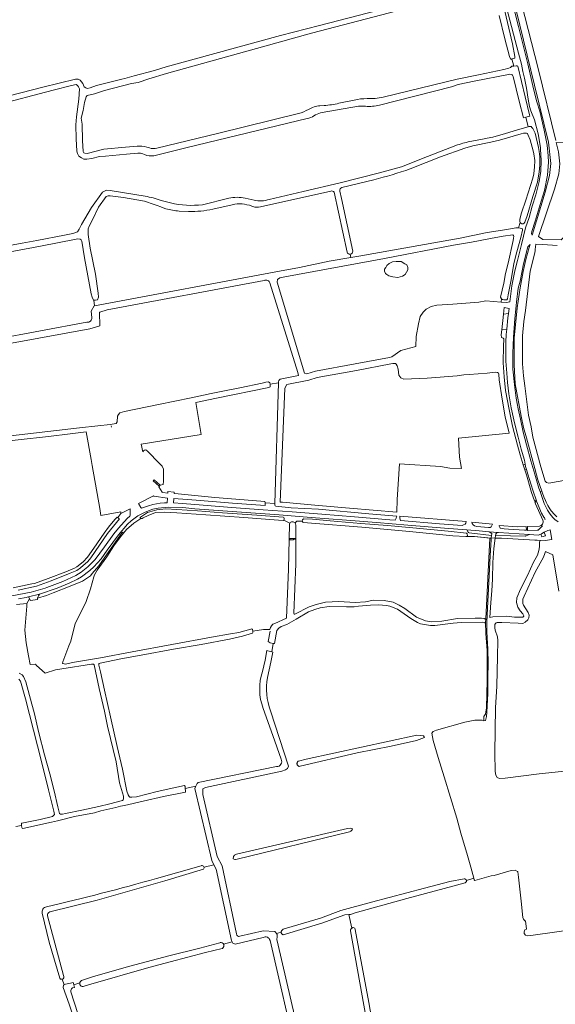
# Model space of a CAD drawing. Header units: metres. Extents: x 209813 to 223847, y 571801 to 587119.
# Tile 444 of 656: x 212544 to 212949, y 583129 to 583874. Entities that reach past the tile are written whole.
import ezdxf

# ---------------------------------------------------------------- set-up
doc = ezdxf.new("R2010")
doc.units = ezdxf.units.M
for name, color, linetype, lineweight in [('B-RO-GK-BESCHOEIING-G', 8, 'GK-BESCHOEIING', 0), ('B-RO-GR-BOUWLAND-GV', 8, 'Continuous', 0), ('B-RO-GR-GRAS-GV', 8, 'Continuous', 0), ('B-RO-GR-GROENVOORZIENING-GV', 8, 'Continuous', 0), ('B-RO-KW-KUNSTWERK_DEK-GV', 8, 'Continuous', 0), ('B-RO-KW-KUNSTWERK_STUW-GV', 8, 'Continuous', 0), ('B-RO-OG-TERREIN_CULTUURSCHEIDING-GV', 8, 'Continuous', 0), ('B-RO-OG-WATER_GREPPEL-GV', 8, 'Continuous', 0), ('B-RO-OG-WEG-GV', 8, 'Continuous', 0), ('B-RO-VH-ONVERHARD-GV', 8, 'Continuous', 0), ('B-RO-VH-VERHARDING_HALFVERHARDING-GV', 8, 'Continuous', 0), ('B-RO-VH-VERHARDING_OPEN-GV', 8, 'Continuous', 0), ('B-RO-VH-VERHARDING_TEGEL-GV', 8, 'Continuous', 0)]:
    doc.layers.add(name, color=color, linetype=linetype, lineweight=lineweight)
doc.linetypes.add('GK-BESCHOEIING', pattern='A,30,-5,[1,NLCS.shx,S=1,R=0,X=0,Y=0],-5', length=40)

msp = doc.modelspace()

# ---------------------------------------------------------------- linework, layer by layer
at = {"layer": 'B-RO-GK-BESCHOEIING-G', "flags": 128}
for points in [[(212915.913, 583844.04), (212917.351, 583844.371)], [(212917.271, 583838.717), (212916.252, 583838.607)], [(212919.181, 583838.889), (212917.271, 583838.717)], [(212612.732, 583566.641), (212612.908, 583565.725)], [(212729.228, 583508.562), (212729.186, 583507.39)], [(212729.236, 583508.8), (212729.228, 583508.562)], [(212618.59, 583496.713), (212617.715, 583497.385)], [(212719.597, 583412.633), (212719.94, 583411.371)], [(212719.94, 583411.371), (212720.037, 583411.013)], [(212734.29, 583395.888), (212731.383, 583396.606)], [(212668.618, 583293.962), (212668.791, 583292.489)], [(212668.791, 583292.489), (212668.991, 583290.79)], [(212676.872, 583294.27), (212676.632, 583293.827)], [(212677.895, 583296.161), (212676.872, 583294.27)], [(212545.005, 583264.477), (212544.834, 583265.457)], [(212545.239, 583263.132), (212545.005, 583264.477)], [(212703.901, 583177.531), (212704.278, 583176.582)], [(212704.278, 583176.582), (212704.709, 583175.499)]]:
    msp.add_lwpolyline(points, dxfattribs=at)
at = {"layer": 'B-RO-GR-BOUWLAND-GV', "flags": 128}
for points in [[(212910.711, 583934.275), (212935.713, 583836.892), (212949.064, 583782.386)], [(212950.226, 583702.896), (212939.186, 583703.81), (212933.978, 583704.093), (212933.536, 583700.03), (212933.54, 583699.347), (212933.143, 583697.37), (212929.68, 583683.698), (212926.058, 583653.979), (212924.999, 583645.619), (212923.835, 583634.718), (212923.835, 583613.445), (212924.682, 583604.449), (212925.528, 583596.829), (212928.314, 583574.804), (212930.375, 583565.816), (212931.808, 583558.093), (212937.652, 583535.732), (212941.083, 583524.948), (212942.045, 583523.853), (212943.769, 583523.455), (213048.735, 583541.961)]]:
    msp.add_lwpolyline(points, dxfattribs=at)
at = {"layer": 'B-RO-GR-GRAS-GV', "flags": 128}
for points in [[(212510.794, 583809.792), (212561.15, 583822.638), (212585.822, 583828.857), (212587.849, 583828.686), (212589.238, 583828.065), (212591.219, 583825.514), (212592.45, 583823.018), (212593.526, 583822.146), (212594.539, 583821.773), (212596.76, 583822.144), (212601.71, 583823.916), (212620.887, 583828.87), (212623.2, 583829.3), (212630.119, 583831.178), (212645.514, 583835.283), (212654.251, 583837.986), (212657.05, 583838.815), (212657.244, 583838.849), (212740.927, 583861.695), (212770.345, 583869.43), (212858.179, 583892.231)], [(212834.88, 583881.946), (212764.236, 583863.425), (212727.195, 583853.238), (212654.68, 583832.949), (212641.145, 583828.921), (212633.105, 583826.258), (212628.268, 583825.442), (212607.607, 583820.19), (212600.23, 583817.73), (212594.565, 583816.463), (212593.768, 583815.323), (212592.54, 583811.024), (212591.626, 583805.106), (212590.189, 583799.329), (212590.808, 583794.815), (212591.075, 583782.326), (212591.711, 583774.152), (212592.016, 583773.083), (212592.927, 583772.745), (212594.529, 583772.622), (212607.212, 583775.775), (212623.687, 583777.358), (212632.401, 583778.041)], [(212818.539, 583815.137), (212874.347, 583828.661), (212890.642, 583831.949), (212909.668, 583835.975), (212913.492, 583837.09), (212914.848, 583837.689), (212915.399, 583838.163), (212915.767, 583838.571), (212917.271, 583838.717), (212915.913, 583844.04), (212915.423, 583843.818), (212915.028, 583843.718), (212914.073, 583845.905), (212910.631, 583859.322), (212906.268, 583876.854)], [(212885.438, 583781.835), (212893.696, 583783.43), (212897.121, 583784.221), (212901.437, 583784.867), (212911.076, 583787.597), (212920.073, 583790.522), (212928.285, 583792.838), (212926.41, 583800.014), (212924.654, 583799.59), (212921.355, 583812.123), (212916.901, 583830.721), (212916.377, 583831.685), (212915.967, 583832.072), (212915.25, 583832.414), (212914.213, 583832.485), (212913.228, 583832.37), (212887.312, 583827.193), (212875.263, 583824.626), (212870.107, 583822.99), (212815.776, 583809.113)], [(212632.936, 583772.893), (212624.411, 583772.158), (212608.512, 583770.661), (212604.06, 583770.184), (212598.19, 583768.729), (212594.298, 583768.236), (212592.178, 583768.163), (212590.2, 583769.225), (212588.217, 583770.668), (212587.399, 583772.526), (212586.88, 583774.222), (212586.413, 583783.649), (212586.01, 583794.258), (212586.448, 583800.341), (212588.309, 583813.569), (212588.748, 583821.52), (212588.117, 583822.935), (212587.423, 583823.927), (212586.39, 583824.63), (212582.784, 583824.028), (212568.806, 583820.392), (212558.342, 583817.587), (212489.131, 583799.551)], [(212784.986, 583810.506), (212796.512, 583813)], [(212647.381, 583776.61), (212694.284, 583787.924), (212754.542, 583802.72)], [(212770.617, 583808.702), (212773.816, 583808.806)], [(212799.819, 583808.281), (212772.459, 583803.526)], [(212760.949, 583798.963), (212670.139, 583777.038), (212645.11, 583770.923)], [(212767.315, 583801.824), (212766.176, 583801.117)], [(212794.028, 583693.859), (212800.006, 583694.889), (212872.347, 583707.716), (212875.456, 583708.377), (212897.067, 583712.725), (212912.019, 583715.216), (212918.845, 583716.289), (212919.742, 583716.385), (212920.502, 583716.391), (212920.793, 583716.43), (212922.065, 583720.395), (212921.86, 583721.221), (212921.986, 583722.948), (212923.02, 583727.814), (212926.377, 583737.217), (212931.623, 583753.952), (212932.45, 583757.094), (212932.589, 583759.943), (212932.909, 583762.294), (212933.152, 583767.259), (212932.541, 583772.287), (212932.047, 583774.698), (212929.578, 583782.999), (212928.02, 583787.012), (212927.54, 583787.627), (212926.965, 583787.961), (212926.171, 583788), (212924.551, 583787.835), (212922.901, 583787.467), (212906.454, 583782.764), (212899.842, 583781.048), (212886.259, 583778.456), (212880.285, 583776.562), (212861.765, 583769.947), (212850.917, 583765.846), (212839.01, 583760.951)], [(212954.665, 583780.694), (212949.418, 583780.891), (212951.043, 583773.945), (212952.09, 583764.862), (212951.29, 583757.23), (212948.03, 583745.69), (212935.971, 583709.812), (212939.383, 583707.441), (212953.015, 583707.356), (212956.327, 583710.825), (212964.108, 583712.249)], [(212639.711, 583777.484), (212641.672, 583776.868)], [(212732.347, 583737.857), (212758.017, 583743.813), (212785.865, 583750.395), (212815.757, 583757.854), (212832.378, 583762.381), (212851.984, 583770.318), (212874.76, 583779.007)], [(212637.897, 583771.754), (212636.746, 583772.23)], [(212811.411, 583752.781), (212787.336, 583746.77)], [(212516.699, 583699.555), (212545.441, 583704.788), (212556.553, 583706.839), (212577.383, 583710.828), (212583.812, 583712.033), (212587.348, 583713.327), (212588.67, 583715.389), (212590.387, 583718.89), (212597.854, 583731.654), (212606.181, 583743.44), (212609.109, 583744.735), (212612.017, 583744.545), (212638.48, 583740.259)], [(212778.869, 583744.163), (212725.66, 583732.284)], [(212791.277, 583698.096), (212781.455, 583743.422)], [(212785.709, 583744.191), (212786.887, 583738.594), (212795.46, 583698.786)], [(212638.011, 583736.465), (212622.14, 583739.218), (212611.918, 583740.64), (212610.555, 583740.66), (212608.923, 583740.144), (212603.153, 583731.989), (212598.81, 583722.952), (212596.077, 583717.718), (212595.39, 583715.498), (212595.453, 583711.209), (212596.962, 583701.059), (212600.865, 583681.417), (212603.042, 583666.971), (212603.269, 583663.953), (212602.498, 583661.951), (212600.791, 583661.682), (212599.711, 583661.764), (212600.178, 583657.519), (212739.977, 583683.682)], [(212650.637, 583737.06), (212657.693, 583735.181)], [(212681.801, 583733.874), (212701.821, 583738.685)], [(212714.075, 583738.804), (212720.859, 583737.344)], [(212654.169, 583730.828), (212649.685, 583732.443)], [(212671.335, 583728.684), (212664.224, 583729.069)], [(212704.369, 583733.863), (212689.657, 583730.428)], [(212719.98, 583732.461), (212719.068, 583732.794)], [(212599.711, 583661.764), (212599.428, 583661.786), (212598.445, 583663.971), (212597.553, 583666.501), (212592.683, 583693.65), (212590.505, 583706.178), (212589.989, 583707.191), (212589.28, 583707.797), (212587.458, 583707.992), (212570.903, 583704.755), (212553.996, 583701.428), (212536.306, 583698.164)], [(212739.977, 583683.682), (212755.193, 583686.296), (212777.736, 583691.051), (212794.028, 583693.859), (212793.479, 583696.406)], [(212825.735, 583679.326), (212822.891, 583680.054), (212821.233, 583681.024), (212820.179, 583681.84), (212819.584, 583683.626), (212819.452, 583685.015), (212820.457, 583686.331), (212821.237, 583687.793), (212823.156, 583689.314), (212825.471, 583690.637), (212828.315, 583691.034), (212832.085, 583690.902), (212834.854, 583689.222)], [(212834.949, 583689.151), (212836.517, 583688.322), (212837.179, 583686.338), (212837.046, 583684.552), (212835.062, 583681.112), (212833.078, 583679.921), (212829.638, 583678.731), (212825.735, 583679.326)], [(212728.414, 583676.518), (212609.712, 583654.34), (212604.139, 583652.605), (212603.937, 583652.408), (212604.097, 583642.297), (212596.732, 583640.067), (212537.484, 583629.068), (212494.799, 583621.742), (212480.216, 583619.62), (212376.435, 583602.71)], [(212733.058, 583598.09), (212739.264, 583599.302), (212739.284, 583599.957), (212739.554, 583601.067), (212740.597, 583601.91), (212754.373, 583604.695), (212754.036, 583607.048), (212732.87, 583674.669)], [(212598.143, 583648.571), (212597.741, 583653.452), (212599.808, 583657.45), (212600.178, 583657.519)], [(212373.065, 583607.519), (212452.693, 583620.572), (212491.606, 583626.834), (212523.925, 583632.062), (212594.455, 583644.929)], [(212381.254, 583540.966), (212408.931, 583544.801), (212448.326, 583549.301), (212521.193, 583557.238), (212564.924, 583562.391), (212588.792, 583565.082), (212602.593, 583566.726), (212612.112, 583567.737), (212616.545, 583568.395), (212617.339, 583569.585), (212617.633, 583573.986), (212618.286, 583575.18), (212619.242, 583576.384), (212622.931, 583577.414), (212648.661, 583582.696), (212673.248, 583587.782), (212688.426, 583591.107), (212698.389, 583593.185), (212710.14, 583595.463), (212726.951, 583598.978), (212729.801, 583599.612), (212731.761, 583599.835), (212732.702, 583599.289), (212733.058, 583598.09)], [(212733.058, 583598.09), (212732.9, 583596.25), (212732.101, 583595.585), (212692.455, 583587.609), (212676.88, 583584.276), (212680.817, 583560.173), (212635.562, 583552.848), (212636.621, 583547.13), (212637.202, 583547.754), (212638.02, 583548.204), (212638.998, 583548.604), (212640.31, 583547.479), (212649.313, 583538.234), (212651.444, 583536.209), (212652.334, 583533.91), (212652.364, 583524.875), (212652.065, 583522.409), (212649.801, 583521.786), (212648.778, 583520.607), (212651.222, 583516.564), (212651.735, 583516.302), (212655.572, 583515.753), (212655.726, 583517.021), (212660.488, 583516.585), (212660.405, 583515.411), (212663.371, 583515.201), (212691.148, 583512.555), (212726.005, 583509.724), (212729.042, 583509.496), (212729.236, 583508.8), (212729.228, 583508.562), (212736.489, 583508.05), (212739.264, 583599.302)], [(212538.702, 583444.299), (212552.864, 583447.239), (212554.733, 583447.555), (212565.042, 583451.202), (212578.387, 583456.381), (212584.968, 583459.157), (212586.671, 583460.174), (212591.486, 583463.961), (212594.864, 583467.357), (212599.754, 583474.296), (212607.497, 583485.476), (212610.683, 583489.987), (212615.611, 583495.98), (212617.254, 583497.68), (212617.715, 583497.385), (212620.111, 583500.335), (212620.139, 583501.743), (212604.912, 583498.814), (212604.089, 583504.139), (212598.516, 583536.656), (212597.698, 583541.347), (212593.739, 583562.173), (212581.66, 583560.574), (212565.37, 583558.531), (212519.31, 583553.556)], [(212747.932, 583493.009), (212743.324, 583495.432), (212743.116, 583495.088), (212739.217, 583495.334), (212713.198, 583497.444), (212684.464, 583499.411), (212662.449, 583500.938), (212653.478, 583501.526), (212646.25, 583501.135), (212640.705, 583498.955), (212636.965, 583497.147), (212636.158, 583496.628), (212635.592, 583496.55), (212635.178, 583496.539), (212629.935, 583493.167), (212624.454, 583488.424), (212619.84, 583482.751), (212614.867, 583475.849), (212609.379, 583467.634), (212602.238, 583457.504), (212600.096, 583454.108)], [(212736.43, 583417.269), (212745.437, 583421.283), (212746.877, 583458.288), (212747.626, 583492.346)], [(212752.373, 583491.627), (212752.335, 583462.243), (212751.027, 583424.989), (212751.234, 583424.327), (212751.379, 583424.274), (212751.685, 583424.257), (212762.434, 583429.72), (212767.853, 583431.662), (212774.838, 583433.311), (212785.018, 583433.781), (212797.426, 583433.198), (212805.019, 583433.595), (212811.179, 583434.754), (212819.32, 583434.66), (212825.945, 583433.286), (212830.705, 583431.181), (212834.879, 583428.6), (212843.813, 583422.026), (212850.547, 583419.203), (212855.045, 583418.537), (212862.744, 583419.033), (212874.78, 583420.915), (212888.172, 583421.297), (212892.84, 583421.173), (212894.99, 583420.901), (212896.144, 583420.337), (212896.196, 583420.869), (212899.194, 583481.679)], [(212899.194, 583481.679), (212887.589, 583482.944), (212881.147, 583483.006), (212871.161, 583483.636), (212838.488, 583486.915), (212802.382, 583489.996), (212764.292, 583493.196), (212758.231, 583493.592), (212757.782, 583493.926), (212757.299, 583494.563), (212753.302, 583494.686), (212751.817, 583493.219)], [(212951.422, 583441.616), (212946.729, 583469.197), (212941.193, 583471.73), (212940.861, 583470.249), (212939.713, 583467.498), (212933.489, 583456.153), (212925.032, 583437.943), (212924.216, 583435.65), (212924.024, 583433.92), (212924.214, 583432.413), (212924.637, 583431.142), (212928.249, 583425.534), (212928.82, 583423.509), (212928.587, 583421.53), (212927.887, 583420.105), (212925.931, 583418.183), (212924.258, 583417.358), (212920.628, 583417.46), (212908.273, 583418.045), (212904.742, 583417.883), (212903.988, 583417.636), (212903.435, 583417.217), (212903.024, 583416.488), (212902.862, 583413.975), (212903.26, 583412.219), (212904.927, 583407.136), (212905.343, 583404.419), (212904.888, 583392.241), (212904.508, 583369.764), (212903.54, 583353.495), (212903.031, 583319.466), (212903.19, 583305.323), (212903.692, 583302.497), (212904.753, 583300.753), (212906.521, 583300.121), (212910.702, 583300.386), (212936.453, 583303.577), (212982.339, 583308.251)], [(212599.719, 583452.617), (212599.777, 583452.422), (212597.122, 583443.374), (212593.833, 583433.984), (212588.2, 583422.654), (212585.437, 583417.299), (212582.173, 583403.761), (212580.642, 583400.292), (212576.169, 583388.272), (212575.988, 583387.212), (212576.154, 583386.939), (212578.207, 583386.548), (212583.573, 583387.688), (212604.616, 583391.334), (212628.709, 583395.725), (212688.755, 583406.814), (212703.107, 583409.351), (212709.267, 583410.423), (212718.323, 583413.013), (212719.017, 583413.148), (212719.378, 583412.92), (212719.597, 583412.633), (212719.94, 583411.371), (212727.882, 583412.737), (212732.839, 583412.772)], [(212543.232, 583379.759), (212545.401, 583378.528), (212546.373, 583377.238), (212548.178, 583373.256), (212552.822, 583356.301), (212554.519, 583349.93), (212558.094, 583334.701), (212562.275, 583318.054), (212566.338, 583303.526), (212569.548, 583290.685), (212572.309, 583278.512), (212573.592, 583273.709), (212574.412, 583273.062), (212575.953, 583272.979), (212578.207, 583273.652), (212590.455, 583276.177), (212603.327, 583278.969), (212611.777, 583280.875), (212621.428, 583283.529), (212621.918, 583283.884), (212622.062, 583284.726), (212622.006, 583286.636), (212619.173, 583296.781), (212616.494, 583312.611), (212610.058, 583339.67), (212607.671, 583350.91), (212603.71, 583368.091), (212599.973, 583385.953), (212599.411, 583386.594), (212597.834, 583386.522), (212575.486, 583382.965), (212570.781, 583382.131), (212562.758, 583379.773), (212556.412, 583385.436), (212555.482, 583386.52), (212551.5, 583386.165), (212550.122, 583392.764), (212548.545, 583402.731), (212547.485, 583412.29), (212548.897, 583430.457), (212548.897, 583432.307), (212541.191, 583431.582)], [(212823.473, 583430.383), (212821.071, 583430.898), (212815.029, 583431.334), (212808.973, 583431.112), (212799.74, 583430.268), (212796.598, 583429.722), (212790.868, 583429.776), (212777.623, 583429.992), (212770.757, 583429.019), (212766.77, 583427.932), (212761.928, 583425.965), (212752.653, 583420.558), (212745.642, 583416.434), (212741.309, 583414.906), (212739.548, 583413.584), (212737.963, 583411.911), (212736.336, 583402.064), (212735.416, 583402.096)], [(212887.054, 583224.598), (212884.689, 583233.116), (212882.349, 583241.784), (212877.329, 583258.71), (212874.147, 583270.101), (212864.726, 583301.317), (212860.054, 583316.049), (212856.244, 583328.828), (212855.339, 583334.368), (212856.282, 583335.483), (212858.843, 583336.718), (212880.314, 583342.711), (212887.799, 583344.069), (212893.461, 583344.228), (212894.531, 583343.775), (212894.655, 583344.175), (212894.589, 583344.968), (212894.589, 583346.093), (212894.721, 583346.854), (212895.184, 583347.747), (212895.68, 583348.507), (212895.871, 583348.651), (212896.612, 583353.517), (212897.076, 583374.087), (212897.237, 583396.722), (212896.161, 583409.575), (212895.93, 583418.16), (212895.148, 583417.805), (212893.28, 583418.143), (212877.526, 583418.106), (212871.539, 583417.388), (212857.454, 583415.822), (212854.206, 583415.646), (212846.768, 583417.027), (212844.407, 583417.996), (212839.437, 583421.064), (212829.234, 583428.115), (212823.473, 583430.383)], [(212719.94, 583411.371), (212720.037, 583411.013), (212719.967, 583410.33), (212719.615, 583409.937), (212712.163, 583407.544), (212702.34, 583405.446), (212680.723, 583401.347), (212660.001, 583397.955), (212635.369, 583393.255), (212619.967, 583390.425), (212604.346, 583387.374), (212603.706, 583387.086), (212603.542, 583386.628), (212603.542, 583385.63), (212604.593, 583380.67), (212607.677, 583366.93), (212612.18, 583346.715), (212617.282, 583324.208), (212621.339, 583307.106), (212624.707, 583290.439), (212625.558, 583287.649), (212626.266, 583286.469), (212626.947, 583285.891), (212628.275, 583285.866), (212631.822, 583286.101), (212647.66, 583290.304), (212662.541, 583293.51), (212668.316, 583294.677), (212668.618, 583293.962), (212668.791, 583292.489), (212676.872, 583294.27), (212677.895, 583296.161), (212678.459, 583296.965), (212737.857, 583309.022)], [(212735.416, 583402.096), (212732.944, 583402.585), (212731.598, 583403.526), (212732.928, 583411.517)], [(212727.176, 583380.998), (212729.33, 583389.487), (212730.471, 583396.746), (212731.383, 583396.606), (212734.29, 583395.888), (212735.416, 583402.096)], [(212734.29, 583395.888), (212735.075, 583395.568), (212733.637, 583387.951), (212731.048, 583376.32)], [(212540.671, 583263.69), (212545.005, 583264.477), (212544.834, 583265.457), (212544.91, 583265.969), (212545.093, 583266.216), (212559.158, 583269.04), (212568.438, 583271.357), (212569.816, 583272.839), (212569.42, 583275.479), (212565.432, 583291.37), (212560.104, 583312.937), (212547.912, 583360.374), (212544.187, 583373.548), (212543.039, 583375.245)], [(212733.194, 583351.325), (212746.834, 583309.458), (212746.109, 583307.642), (212744.585, 583306.726), (212741.884, 583305.718), (212684.101, 583293.299), (212682.211, 583292.29), (212682.092, 583288), (212693.007, 583241.074), (212696.671, 583234.06), (212707.679, 583182.523)], [(212741.326, 583314.572), (212735.022, 583332.587), (212727.724, 583352.971)], [(212668.791, 583292.489), (212668.991, 583290.79), (212668.91, 583289.774), (212652.44, 583286.56), (212636.863, 583282.987), (212622.871, 583279.594), (212619.797, 583279.071), (212616.183, 583278.121), (212605.002, 583275.552), (212600.124, 583274.207), (212584.913, 583271.24), (212572.083, 583267.922), (212567.566, 583267.025), (212545.833, 583262.362), (212545.551, 583262.488), (212545.239, 583263.132), (212545.005, 583264.477)], [(212690.465, 583234.888), (212688.839, 583238.058), (212676.126, 583292.449), (212676.632, 583293.827), (212676.872, 583294.27)], [(212682.532, 583231.537), (212653.318, 583222.628), (212602.271, 583208.022), (212566.313, 583199.195)], [(212646.987, 583224.482), (212680.89, 583234.048)], [(212704.278, 583176.582), (212703.901, 583177.531), (212692.17, 583231.566), (212690.465, 583234.888), (212683.045, 583233.01)], [(212920.819, 583225.457), (212920.299, 583229.424), (212920.014, 583229.832), (212918.273, 583230.78), (212915.259, 583230.401), (212902.438, 583226.746), (212900.272, 583226.404), (212889.671, 583223.465), (212887.951, 583223.007), (212887.368, 583223.471), (212887.054, 583224.598), (212881.443, 583222.992), (212881.462, 583222.191), (212880.617, 583221.052), (212864.646, 583216.796), (212836.386, 583209.319), (212797.432, 583198.571), (212793.71, 583197.214), (212792.405, 583197.142), (212794.675, 583186.913), (212794.872, 583187.043), (212795.08, 583187.152), (212795.299, 583187.239), (212795.526, 583187.304), (212795.758, 583187.345), (212796.986, 583186.917), (212797.388, 583185.859), (212807.539, 583130.597), (212818.44, 583068.451)], [(212709.993, 583180.747), (212727.742, 583184.817), (212736.468, 583184.332), (212737.082, 583183.817), (212737.385, 583183.504), (212737.654, 583183.16), (212737.885, 583182.79), (212741.334, 583183.782), (212741.368, 583184.156), (212741.412, 583184.339), (212741.554, 583184.686), (212741.65, 583184.848), (212741.887, 583185.139), (212742.975, 583186.07), (212745.357, 583186.863), (212771.074, 583194.563), (212786.415, 583200.185), (212809.691, 583206.616), (212849.869, 583217.079), (212869.019, 583222.288), (212879.849, 583224.263)], [(212981.048, 583099.841), (212973.448, 583137.747), (212971.938, 583146.645), (212964.49, 583185.468), (212962.395, 583185.894), (212931.833, 583181.5), (212927.797, 583181.199), (212926.116, 583181.539), (212925.095, 583182.757), (212925.221, 583184.116), (212925.669, 583185.594), (212926.97, 583186.245), (212926.14, 583192.378), (212925.561, 583192.421), (212924.545, 583193.614), (212924.043, 583194.98), (212922.932, 583207.351), (212920.819, 583225.457)], [(212573.829, 583149.005), (212565.9, 583176.276), (212560.663, 583198.2)], [(212564.593, 583196.236), (212576.644, 583151.157)], [(212792.405, 583197.142), (212789.488, 583196.998), (212772.171, 583190.577), (212742.792, 583181.945), (212742.539, 583182.03), (212742.205, 583182.201), (212742.052, 583182.311), (212741.783, 583182.572), (212741.57, 583182.882), (212741.487, 583183.051), (212741.374, 583183.409), (212741.334, 583183.782)], [(212814.843, 583068.548), (212812.883, 583079.105), (212810.842, 583089.475), (212793.703, 583184.877), (212793.74, 583185.335), (212793.782, 583185.567), (212793.848, 583185.793), (212793.936, 583186.012), (212794.046, 583186.22), (212794.176, 583186.417), (212794.325, 583186.599), (212794.492, 583186.765), (212794.675, 583186.913)], [(212727.706, 583179.916), (212706.578, 583174.717), (212704.709, 583175.499), (212704.278, 583176.582), (212697.705, 583174.867)], [(212753.554, 583088.882), (212732.927, 583177.517)], [(212737.885, 583182.79), (212738.077, 583182.398), (212738.227, 583181.988), (212738.333, 583181.565), (212738.394, 583181.132), (212738.41, 583180.696), (212738.38, 583180.261), (212738.278, 583179.676)], [(212738.31, 583177.439), (212758.626, 583089.453), (212760.683, 583079.869), (212780.452, 582988.28), (212784.877, 582975.283), (212803.562, 582895.284)], [(212590.058, 583147.099), (212590.278, 583147.224), (212599.316, 583150.266), (212626.798, 583158.149), (212656.447, 583166.105), (212679.714, 583171.766), (212695.081, 583175.933)], [(212696.954, 583171.621), (212696.645, 583171.45), (212684.146, 583168.478), (212657.41, 583161.413), (212641.249, 583157.093), (212595.577, 583144.144), (212591.603, 583142.913)], [(212575.656, 583148.304), (212577.215, 583144.153), (212578.15, 583144.578), (212582.06, 583145.246), (212583.919, 583145.8), (212584.217, 583145.083), (212584.499, 583144.176), (212589.021, 583145.518)], [(212590.209, 583101.701), (212581.004, 583129.337), (212576.465, 583142.105), (212576.603, 583143.875), (212577.215, 583144.153)], [(212584.499, 583144.176), (212585.107, 583142.142), (212583.558, 583141.685), (212582.638, 583141.025), (212582.166, 583139.859), (212582.209, 583138.829), (212595.994, 583096.709)]]:
    msp.add_lwpolyline(points, dxfattribs=at)
at = {"layer": 'B-RO-GR-GRAS-GV'}
for points in [[(212773.816, 583808.806, 0.0388267), (212784.986, 583810.506)], [(212796.512, 583813, -0.0454134), (212806.411, 583814.103)], [(212806.411, 583814.103, 0.0700546), (212818.539, 583815.137)], [(212754.542, 583802.72, 0.0388373), (212762.077, 583805.909)], [(212762.077, 583805.909, -0.1075227), (212770.617, 583808.702)], [(212772.459, 583803.526, 0.0847414), (212767.315, 583801.824)], [(212805.074, 583808.267, 0.0768771), (212799.819, 583808.281)], [(212815.776, 583809.113, -0.0783307), (212805.074, 583808.267)], [(212766.176, 583801.117, -0.0989348), (212760.949, 583798.963)], [(212874.76, 583779.007, -0.0413226), (212885.438, 583781.835)], [(212632.401, 583778.041, -0.0857131), (212639.711, 583777.484)], [(212636.746, 583772.23, 0.11206), (212632.936, 583772.893)], [(212641.672, 583776.868, 0.1566313), (212647.381, 583776.61)], [(212645.11, 583770.923, -0.1360988), (212637.897, 583771.754)], [(212839.01, 583760.951, -0.023059), (212811.411, 583752.781)], [(212781.455, 583743.422, 0.3048913), (212778.869, 583744.163)], [(212787.336, 583746.77, 0.3672673), (212785.709, 583744.191)], [(212649.685, 583732.443, -0.0039971), (212638.011, 583736.465)], [(212638.48, 583740.259, -0.0452105), (212650.637, 583737.06)], [(212701.821, 583738.685, -0.1131848), (212714.075, 583738.804)], [(212720.859, 583737.344, 0.140581), (212732.347, 583737.857)], [(212664.224, 583729.069, -0.0427321), (212654.169, 583730.828)], [(212657.693, 583735.181, 0.0890522), (212681.801, 583733.874)], [(212689.657, 583730.428, -0.053785), (212671.335, 583728.684)], [(212719.068, 583732.794, 0.1502939), (212704.369, 583733.863)], [(212725.66, 583732.284, -0.1463034), (212719.98, 583732.461)], [(212834.854, 583689.222, -0.0287511), (212834.949, 583689.151)], [(212732.87, 583674.669, 0.4863751), (212728.414, 583676.518)], [(212594.455, 583644.929, 0.4559354), (212598.143, 583648.571)], [(212747.626, 583492.346, -0.0778576), (212747.932, 583493.009)], [(212751.817, 583493.219, -0.1755298), (212752.373, 583491.627)], [(212600.096, 583454.108, 0.1269537), (212599.719, 583452.617)], [(212732.839, 583412.772, -0.3193312), (212736.43, 583417.269)], [(212727.724, 583352.971, -0.1684809), (212727.176, 583380.998)], [(212731.048, 583376.32, 0.1309927), (212733.194, 583351.325)], [(212737.857, 583309.022, 0.578638), (212741.326, 583314.572)], [(212563.885, 583202.957, 0.0114879), (212646.987, 583224.482)], [(212879.849, 583224.263, -0.3296288), (212881.443, 583222.992)], [(212560.663, 583198.2, -0.4630389), (212563.885, 583202.957)], [(212566.313, 583199.195, 0.3357269), (212564.593, 583196.236)], [(212707.679, 583182.523, 0.5388149), (212709.993, 583180.747)], [(212732.927, 583177.517, 0.4824414), (212727.706, 583179.916)], [(212738.278, 583179.676, 0.2056102), (212738.31, 583177.439)]]:
    msp.add_lwpolyline(points, format="xyb", dxfattribs=at)
at = {"layer": 'B-RO-GR-GRAS-GV', "flags": 128}
for points in [[(212916.751, 583706.717), (212917.138, 583708.62), (212917.27, 583709.956), (212917.05, 583710.505), (212916.557, 583711.052), (212909.213, 583710.186), (212899.79, 583708.33), (212885.388, 583705.509), (212871.763, 583703.281), (212819.574, 583693.213), (212744.099, 583679.349), (212740.445, 583678.598), (212738.557, 583677.209), (212738.287, 583675.398), (212758.985, 583606.446), (212760.693, 583605.944), (212767.315, 583608.039), (212797.389, 583613.5), (212823.226, 583618.382), (212825.173, 583618.776), (212831.848, 583623.522), (212843.119, 583626.776), (212843.516, 583634.317), (212845.292, 583643.777), (212846.549, 583649.267), (212848.807, 583652.711), (212851.094, 583654.9), (212854.795, 583656.93), (212859.105, 583657.926), (212871.306, 583658.614), (212890.747, 583660.215), (212896.182, 583661.146), (212907.757, 583660.174), (212908.11, 583662.648), (212907.315, 583663.856), (212909.715, 583674.56), (212911.144, 583681.942), (212912.93, 583689.681)], [(212762.2, 583601.177), (212745.55, 583597.859), (212744.142, 583595.123), (212740.512, 583509.063), (212742.46, 583508.982), (212766.688, 583506.775), (212792.908, 583504.43), (212828.954, 583501.402), (212829.156, 583510.886), (212830.77, 583537.946), (212861.862, 583536.032), (212868.812, 583534.757), (212877.621, 583534.322), (212876.155, 583543.011), (212875.581, 583557.238), (212913.831, 583561.244), (212910.883, 583573.512), (212908.423, 583586.716), (212906.173, 583601.513), (212905.946, 583605.647), (212905.738, 583606.572), (212905.01, 583607.059), (212903.083, 583607.311), (212897.142, 583606.528), (212883.479, 583605.393), (212879.418, 583605.27), (212874.347, 583604.529), (212851.666, 583602.693), (212834.033, 583602.03), (212831.799, 583602.854), (212830.429, 583604.988), (212829.864, 583609.536), (212829.12, 583612.016), (212828.4, 583613.184), (212828.01, 583613.66), (212827.793, 583613.774), (212827.04, 583613.922), (212825.892, 583613.82), (212824.185, 583613.475), (212798.3, 583608.584), (212768.521, 583603.176)], [(212937.223, 583480.093), (212929.086, 583480.415), (212908.105, 583481.666), (212903.275, 583481.666), (212902.164, 583473.969), (212901.539, 583463.29), (212901.091, 583450.827), (212900.596, 583441.958), (212899.936, 583433.055), (212899.265, 583421.821), (212901.51, 583422.256), (212911.795, 583422.716), (212915.869, 583422.401), (212917.875, 583422.011), (212922.202, 583421.912), (212924.232, 583422.133), (212924.748, 583422.604), (212924.836, 583422.779), (212924.77, 583423.14), (212924.209, 583424.453), (212922.022, 583426.936), (212920.441, 583429.598), (212919.462, 583432.994), (212919.716, 583436.761), (212922.353, 583443.151), (212927.683, 583453.496), (212932.167, 583463.496), (212935.234, 583468.897), (212936.361, 583472.456), (212936.73, 583475.227), (212936.798, 583478.825)], [(212754.82, 583309.269), (212754.617, 583309.347), (212754.422, 583309.444), (212754.238, 583309.56), (212754.066, 583309.693), (212753.908, 583309.843), (212753.766, 583310.008), (212753.641, 583310.186), (212753.535, 583310.376), (212753.447, 583310.575), (212753.38, 583310.783), (212753.334, 583310.995), (212753.309, 583311.211), (212753.306, 583311.429), (212753.324, 583311.646), (212753.364, 583311.86), (212753.425, 583312.069), (212753.506, 583312.271), (212753.607, 583312.464), (212753.727, 583312.646), (212753.864, 583312.815), (212754.017, 583312.969), (212754.185, 583313.108), (212754.365, 583313.229), (212760.171, 583314.613), (212844.08, 583332.736), (212848.973, 583332.321), (212849.829, 583330.991), (212843.653, 583328.711), (212824.462, 583324.53), (212798.715, 583319.4), (212755.619, 583309.29), (212755.03, 583309.213)], [(212704.955, 583239.251), (212705.193, 583240.997), (212706.066, 583242.029), (212707.646, 583242.876), (212791.474, 583262.376), (212793.855, 583262.429), (212795.284, 583262.032), (212795.125, 583261.317), (212794.093, 583260.206), (212793.122, 583259.748), (212708.168, 583238.961), (212706.78, 583238.854), (212706.304, 583238.854)]]:
    msp.add_lwpolyline(points, close=True, dxfattribs=at)
at = {"layer": 'B-RO-GR-GRAS-GV'}
for centre, radius, start, end in [((212793.355, 583698.524), 2.121, 191.63017, 6.692989), ((212681.567, 583232.699), 1.51, 309.704737, 104.095814), ((212695.67, 583173.629), 2.383, 302.585733, 104.095814), ((212575.272, 583150.035), 1.773, 215.513131, 41.070457), ((212591.278, 583145.168), 2.284, 122.286554, 280.74932)]:
    msp.add_arc(centre, radius, start, end, dxfattribs=at)
at = {"layer": 'B-RO-GR-GROENVOORZIENING-GV', "flags": 128}
for points in [[(212936.263, 583519.596), (212937.143, 583517.067), (212938.456, 583517.331), (212935.564, 583525.81), (212933.271, 583534.3), (212926.812, 583557.534), (212924.703, 583565.347), (212922.964, 583573.993), (212918.225, 583598.499), (212917.515, 583612.73), (212917.636, 583632.919), (212919.931, 583655.905), (212922.098, 583670.953), (212924.504, 583683.333), (212926.456, 583692.405), (212928.882, 583701.49), (212929.781, 583703.675), (212928.569, 583702.852), (212927.892, 583701.934), (212924.539, 583689.267), (212922.098, 583676.086), (212920.69, 583670.668), (212919.219, 583660.193), (212918.091, 583647.581), (212917.006, 583633.763), (212916.499, 583621.732), (212916.617, 583609.568), (212918, 583595.731), (212919.047, 583587.54), (212920.537, 583579.654), (212922.246, 583571.635), (212924.402, 583561.922), (212926.971, 583552.331), (212930.297, 583540.255), (212933.222, 583530.014)], [(212926.93, 583533.587), (212925.717, 583533.337), (212926.874, 583529.737), (212930.662, 583516.279), (212932.99, 583509.899), (212934.472, 583509.909), (212931.58, 583518.141), (212927.943, 583530.109)]]:
    msp.add_lwpolyline(points, close=True, dxfattribs=at)
for points in [[(212940.137, 583497.727), (212938.362, 583500.617), (212937.387, 583502.378), (212934.749, 583509.16), (212933.263, 583509.151), (212933.774, 583507.749), (212939.243, 583495.275)], [(212936.629, 583490.92), (212927.721, 583490.6), (212927.766, 583487.702), (212927.925, 583487.66), (212935.087, 583487.697), (212935.62, 583487.752), (212936.374, 583488.621), (212939.101, 583491.003)]]:
    msp.add_lwpolyline(points, dxfattribs=at)
at = {"layer": 'B-RO-GR-GROENVOORZIENING-GV'}
for points in [[(212940.988, 583495.589, 0.117093), (212940.137, 583497.727)], [(212939.243, 583495.275, -0.4870515), (212936.629, 583490.92)]]:
    msp.add_lwpolyline(points, format="xyb", dxfattribs=at)
at = {"layer": 'B-RO-KW-KUNSTWERK_DEK-GV', "flags": 128}
msp.add_lwpolyline([(212649.162, 583521.063), (212649.801, 583521.786), (212645.238, 583525.824), (212644.599, 583525.096)], close=True, dxfattribs=at)
at = {"layer": 'B-RO-KW-KUNSTWERK_STUW-GV', "flags": 128}
msp.add_lwpolyline([(212751.502, 583481.516), (212748.008, 583481.503), (212748.012, 583480.497), (212750.572, 583480.506), (212750.57, 583481.055), (212751.846, 583481.059), (212751.845, 583481.517)], close=True, dxfattribs=at)
at = {"layer": 'B-RO-OG-TERREIN_CULTUURSCHEIDING-GV', "flags": 128}
msp.add_lwpolyline([(212895.944, 583343.892), (212896.535, 583346.954), (212896.922, 583350.28), (212897.615, 583364.424), (212897.717, 583376.515), (212897.906, 583387.032), (212897.654, 583397.713), (212896.961, 583411.047), (212896.991, 583417.92), (212897.277, 583423.761), (212899.361, 583468.394), (212900.068, 583480.742), (212900.161, 583481.67), (212899.198, 583481.768), (212896.196, 583420.869), (212895.93, 583418.16), (212896.161, 583409.575), (212897.237, 583396.722), (212897.076, 583374.087), (212896.612, 583353.517), (212895.871, 583348.651), (212895.68, 583348.507), (212895.184, 583347.747), (212894.721, 583346.854), (212894.589, 583346.093), (212894.589, 583344.968), (212894.655, 583344.175), (212894.531, 583343.775)], close=True, dxfattribs=at)
at = {"layer": 'B-RO-OG-WATER_GREPPEL-GV', "flags": 128}
for points in [[(212755.619, 583309.29), (212798.715, 583319.4), (212824.462, 583324.53), (212843.653, 583328.711), (212849.829, 583330.991), (212848.973, 583332.321), (212844.08, 583332.736), (212760.171, 583314.613), (212754.365, 583313.229), (212754.185, 583313.108), (212754.017, 583312.969), (212753.864, 583312.815), (212753.727, 583312.646), (212753.607, 583312.464), (212753.506, 583312.271), (212753.425, 583312.069), (212753.364, 583311.86), (212753.324, 583311.646), (212753.306, 583311.429), (212753.309, 583311.211), (212753.334, 583310.995), (212753.38, 583310.783), (212753.447, 583310.575), (212753.535, 583310.376), (212753.641, 583310.186), (212753.766, 583310.008), (212753.908, 583309.843), (212754.066, 583309.693), (212754.238, 583309.56), (212754.422, 583309.444), (212754.617, 583309.347), (212754.82, 583309.269), (212755.03, 583309.213)], [(212706.78, 583238.854), (212708.168, 583238.961), (212793.122, 583259.748), (212794.093, 583260.206), (212795.125, 583261.317), (212795.284, 583262.032), (212793.855, 583262.429), (212791.474, 583262.376), (212707.646, 583242.876), (212706.066, 583242.029), (212705.193, 583240.997), (212704.955, 583239.251), (212706.304, 583238.854)]]:
    msp.add_lwpolyline(points, close=True, dxfattribs=at)
at = {"layer": 'B-RO-OG-WEG-GV', "flags": 128}
for points in [[(212912.172, 583902.8), (212920.892, 583868.488), (212927.858, 583840.364), (212932.237, 583821.484), (212934.836, 583811.647), (212936.955, 583804.526), (212940.177, 583790.333), (212942.452, 583778.88), (212943.284, 583770.884), (212943.613, 583765.931), (212942.835, 583756.3), (212940.452, 583744.708), (212938.074, 583736.562), (212933.521, 583721.486), (212931.034, 583713.611), (212930.738, 583712.157), (212930.819, 583711.211), (212931.289, 583710.734), (212941.103, 583743.46), (212944.293, 583755.891), (212945.263, 583764.909), (212943.428, 583781.114), (212932.967, 583824.297), (212921.789, 583869.509), (212915.018, 583897.273)], [(212909.799, 583883.556), (212916.357, 583855.431), (212918.051, 583846.004), (212918.12, 583845.02), (212918.034, 583844.588), (212917.351, 583844.371), (212915.913, 583844.04), (212917.271, 583838.717), (212919.181, 583838.889), (212919.964, 583838.834), (212920.365, 583838.477), (212925.783, 583815.476), (212929.149, 583801.746), (212929.333, 583800.72), (212926.41, 583800.014), (212928.285, 583792.838), (212928.803, 583793.012), (212929.378, 583793.086), (212929.887, 583793.061), (212930.428, 583792.871), (212930.953, 583792.335), (212931.584, 583791.489), (212933.35, 583787.975), (212935.937, 583777.057), (212936.54, 583773.968), (212937.003, 583770.09), (212937.007, 583763.501), (212936.564, 583758.627), (212935.105, 583750.906), (212931.63, 583739.938), (212927.372, 583725.459), (212925.694, 583720.768), (212925.119, 583719.858), (212924.301, 583719.408), (212923.324, 583719.456), (212922.594, 583719.961), (212922.065, 583720.395), (212920.793, 583716.43), (212923.317, 583715.968), (212923.575, 583715.833), (212923.759, 583715.416), (212923.858, 583714.534), (212922.627, 583708.964), (212919.553, 583698.262), (212917.408, 583689.453), (212915.255, 583677.156), (212913.03, 583665.617), (212912.502, 583662.781), (212912.097, 583662.022), (212911.795, 583661.899), (212910.811, 583661.861), (212909.683, 583661.936), (212908.841, 583662.148), (212908.11, 583662.648), (212907.757, 583660.174), (212911.849, 583659.88), (212913.032, 583660.06), (212914.317, 583660.397), (212915.908, 583672.575), (212918.094, 583683.891), (212920.089, 583691.708), (212923.004, 583703.744), (212926.236, 583716.437), (212928.878, 583724.141), (212931.316, 583732.691), (212934.021, 583741.269), (212936.479, 583751.471), (212937.752, 583759.14), (212938.004, 583767.205), (212937.609, 583775.792), (212937.589, 583777.058), (212935.831, 583787.405), (212932.969, 583798.112), (212930.139, 583804.88), (212929.202, 583808.231), (212928.217, 583813.542), (212926.999, 583821.985), (212925.489, 583829.485), (212924.124, 583834.508), (212923.114, 583840.127), (212920.806, 583848.4), (212911.82, 583882.838)], [(212882.673, 583486.367), (212881.829, 583488.008), (212864.87, 583489.299), (212837.195, 583491.511), (212813.425, 583493.491), (212790.815, 583495.415), (212764.028, 583497.44), (212739.826, 583499.36), (212714.947, 583501.17), (212675.961, 583504.038), (212666.902, 583504.828), (212656.31, 583505.122), (212650.793, 583504.782), (212648.219, 583504.537), (212644.243, 583503.578), (212638.433, 583501.385), (212632.854, 583498.548), (212627.845, 583494.834), (212625.005, 583492.376), (212618.371, 583484.378), (212609.797, 583472.599), (212605.099, 583466.22), (212599.576, 583460.065), (212596.663, 583457.229), (212590.313, 583452.542), (212587.203, 583450.675), (212580.916, 583447.679), (212571.92, 583443.937), (212558.666, 583439.521), (212557.796, 583438.195), (212557.144, 583436.591), (212557.103, 583436.423), (212563.964, 583438.324), (212568.803, 583440.452), (212581.712, 583445.53), (212591.049, 583449.329), (212597.1, 583453.167)], [(212537.644, 583438.239), (212552.136, 583440.992), (212562.923, 583444.055), (212564.056, 583444.547), (212576.289, 583449.007), (212586.04, 583453.588), (212589.994, 583456.026), (212595.226, 583459.972), (212600.643, 583465.622), (212607.617, 583475.134), (212614.888, 583484.916), (212618.23, 583489.424), (212624.767, 583496.692), (212626.788, 583498.388), (212627.199, 583498.858), (212627.257, 583499.63), (212627.26, 583503.948), (212620.111, 583500.335), (212617.715, 583497.385), (212618.59, 583496.713), (212618.95, 583496.282), (212610.062, 583485.227), (212597.301, 583466.815), (212595.192, 583464.237), (212589.493, 583459.209), (212586.732, 583457.41), (212581.695, 583455.275), (212567.46, 583449.388), (212556.165, 583445.412), (212542.366, 583442.434)], [(212597.1, 583453.167), (212598.499, 583454.948), (212603.505, 583460.82), (212610.94, 583471.755), (212619.851, 583484.371), (212621.146, 583486.108), (212621.399, 583486.229), (212621.932, 583485.772), (212621.943, 583485.369), (212624.454, 583488.424), (212629.935, 583493.167), (212635.178, 583496.539), (212634.801, 583497), (212634.748, 583497.329), (212634.848, 583497.735), (212640.325, 583501.096), (212647.184, 583503.204), (212654.025, 583503.884), (212662.555, 583503.538), (212678.139, 583502.47), (212697.023, 583500.835), (212722.929, 583499.256), (212742.793, 583497.626), (212743.384, 583497.339), (212743.549, 583496.792), (212743.532, 583495.777), (212743.324, 583495.432), (212747.932, 583493.009)], [(212751.817, 583493.219), (212753.302, 583494.686), (212757.299, 583494.563), (212757.36, 583495.66), (212758.25, 583496.317), (212765.156, 583496.004), (212778.371, 583494.977), (212801.585, 583492.898), (212821.724, 583491.297), (212840.938, 583489.583), (212867.653, 583486.958), (212881.442, 583485.629), (212882.146, 583485.075), (212882.224, 583483.63), (212881.147, 583483.006), (212887.589, 583482.944), (212900.161, 583481.67), (212900.377, 583483.834), (212883.445, 583485.831)], [(212926.262, 583483.384), (212903.542, 583483.681), (212903.275, 583481.666), (212908.105, 583481.666), (212929.086, 583480.415), (212941.055, 583480.113), (212946.061, 583480.663), (212944.892, 583488.051), (212943.96, 583487.837), (212942.954, 583487.464), (212940.358, 583486.165)], [(212937.68, 583484.751), (212935.712, 583484.106), (212929.138, 583484.511), (212926.666, 583483.463)], [(212541.191, 583431.582), (212548.897, 583432.307), (212551.061, 583435.921), (212550.327, 583437.335), (212549.166, 583437.077), (212548.552, 583437.006), (212542.751, 583435.896)]]:
    msp.add_lwpolyline(points, dxfattribs=at)
for points in [[(212913.242, 583651.588), (212913.731, 583655.37), (212909.917, 583656.223), (212909.412, 583651.122)], [(212924.447, 583537.292), (212925.95, 583537.602), (212925.366, 583540.802), (212922.828, 583548.943), (212920.485, 583558.177), (212917.951, 583568.908), (212915.423, 583580.19), (212913.662, 583590.884), (212912.552, 583599.465), (212911.937, 583606.472), (212911.263, 583615.623), (212911.275, 583630.025), (212911.429, 583635.644), (212911.993, 583639.697), (212908.248, 583639.355), (212907.857, 583635.404), (212907.873, 583633.442), (212908.337, 583633.351), (212909.148, 583632.842), (212909.656, 583632.389), (212909.751, 583631.813), (212909.478, 583627.501), (212909.358, 583614.207), (212909.962, 583603.631), (212911.133, 583593.395), (212913.714, 583579.03), (212916.243, 583566.524), (212920.084, 583552.077), (212922.042, 583544.782)], [(212655.283, 583512.045), (212645.11, 583513.582), (212644.732, 583513.705), (212633.476, 583507.895), (212635.248, 583504.93), (212635.657, 583504.543), (212635.812, 583504.372), (212640.903, 583506.285), (212644.215, 583507.265), (212649.83, 583508.194), (212653.106, 583508.441), (212655.002, 583508.421)], [(212660.034, 583508.355), (212666.712, 583508.02), (212682.234, 583506.75), (212703.836, 583505.059), (212727.63, 583503.16), (212749.586, 583501.615), (212772.186, 583499.917), (212796.752, 583497.939), (212823.589, 583495.686), (212827.63, 583495.362), (212828.339, 583496.841), (212828.677, 583498.004), (212828.718, 583498.509), (212807.714, 583500.176), (212769.553, 583503.636), (212749.003, 583504.734), (212737.274, 583506.009), (212736.827, 583506.233), (212736.45, 583506.752), (212736.489, 583508.05), (212729.228, 583508.562), (212729.156, 583506.489), (212704.478, 583508.169), (212676.967, 583510.414), (212660.209, 583511.674)], [(212831.064, 583498.323), (212831.2, 583496.841), (212831.727, 583495.034), (212861.079, 583492.708), (212878.262, 583491.426), (212879.38, 583491.71), (212880.508, 583492.361), (212881.123, 583493.17), (212881.334, 583494.348)], [(212901.311, 583492.229), (212885.538, 583493.871), (212885.822, 583492.772), (212886.542, 583491.786), (212887.679, 583491.104), (212889.26, 583490.455), (212898.251, 583489.888), (212899.313, 583489.897), (212900.105, 583490.246)], [(212938.344, 583485.102), (212937.68, 583484.751), (212938.559, 583482.668), (212941.247, 583483.599), (212940.358, 583486.165)]]:
    msp.add_lwpolyline(points, close=True, dxfattribs=at)
at = {"layer": 'B-RO-OG-WEG-GV'}
msp.add_lwpolyline([(212747.932, 583493.009, -0.5034926), (212751.817, 583493.219)], format="xyb", dxfattribs=at)
at = {"layer": 'B-RO-VH-ONVERHARD-GV', "flags": 128}
for points in [[(212883.445, 583485.831), (212900.377, 583483.834), (212900.585, 583485.062), (212900.579, 583485.347), (212898.773, 583486.595), (212891.148, 583487.298), (212881.829, 583488.008), (212882.673, 583486.367)], [(212904.32, 583485.511), (212904.757, 583485.694), (212905.295, 583485.994), (212898.773, 583486.595)], [(212900.377, 583483.834), (212900.19, 583481.961), (212903.275, 583481.666), (212903.542, 583483.681)], [(212904.32, 583485.511), (212903.961, 583485.263), (212903.684, 583485.012), (212903.664, 583484.605), (212903.542, 583483.681), (212926.262, 583483.384)], [(212926.666, 583483.463), (212929.138, 583484.511), (212905.769, 583485.95), (212905.295, 583485.994)]]:
    msp.add_lwpolyline(points, dxfattribs=at)
at = {"layer": 'B-RO-VH-ONVERHARD-GV'}
for points in [[(212882.673, 583486.367, 0.2503409), (212883.445, 583485.831)], [(212926.262, 583483.384, 0.1043919), (212926.666, 583483.463)]]:
    msp.add_lwpolyline(points, format="xyb", dxfattribs=at)
at = {"layer": 'B-RO-VH-ONVERHARD-GV', "flags": 128}
msp.add_lwpolyline([(212550.327, 583437.335), (212551.801, 583434.705), (212556.974, 583435.486), (212557.103, 583436.423), (212557.144, 583436.591), (212557.796, 583438.195), (212558.666, 583439.521)], close=True, dxfattribs=at)
at = {"layer": 'B-RO-VH-VERHARDING_HALFVERHARDING-GV', "flags": 128}
msp.add_lwpolyline([(212909.412, 583651.122), (212908.248, 583639.355), (212911.993, 583639.697), (212912.797, 583648.207), (212913.242, 583651.588)], close=True, dxfattribs=at)
at = {"layer": 'B-RO-VH-VERHARDING_OPEN-GV', "flags": 128}
msp.add_lwpolyline([(212906.205, 583491.219), (212906.251, 583490.707), (212906.667, 583489.7), (212907.076, 583489.313), (212907.605, 583489.267), (212909.93, 583488.847), (212913.325, 583488.619), (212925.345, 583487.888), (212926.807, 583487.908), (212926.766, 583490.566), (212919.985, 583490.323)], close=True, dxfattribs=at)
at = {"layer": 'B-RO-VH-VERHARDING_TEGEL-GV', "flags": 128}
msp.add_lwpolyline([(212924.447, 583537.292), (212925.717, 583533.337), (212926.93, 583533.587), (212926.267, 583535.862), (212925.95, 583537.602)], close=True, dxfattribs=at)
msp.add_lwpolyline([(212949.866, 583497.87), (212947.967, 583499.674), (212945.616, 583502.33), (212944.513, 583503.813), (212942.945, 583506.362), (212941.664, 583509.033), (212940.765, 583511.428), (212940.484, 583511.384), (212938.456, 583517.331), (212937.143, 583517.067), (212940.292, 583508.026), (212942.772, 583502.964), (212944.829, 583499.781), (212946.915, 583497.385), (212948.435, 583495.907), (212950.857, 583494.008)], dxfattribs=at)

doc.saveas('drawing.dxf')
